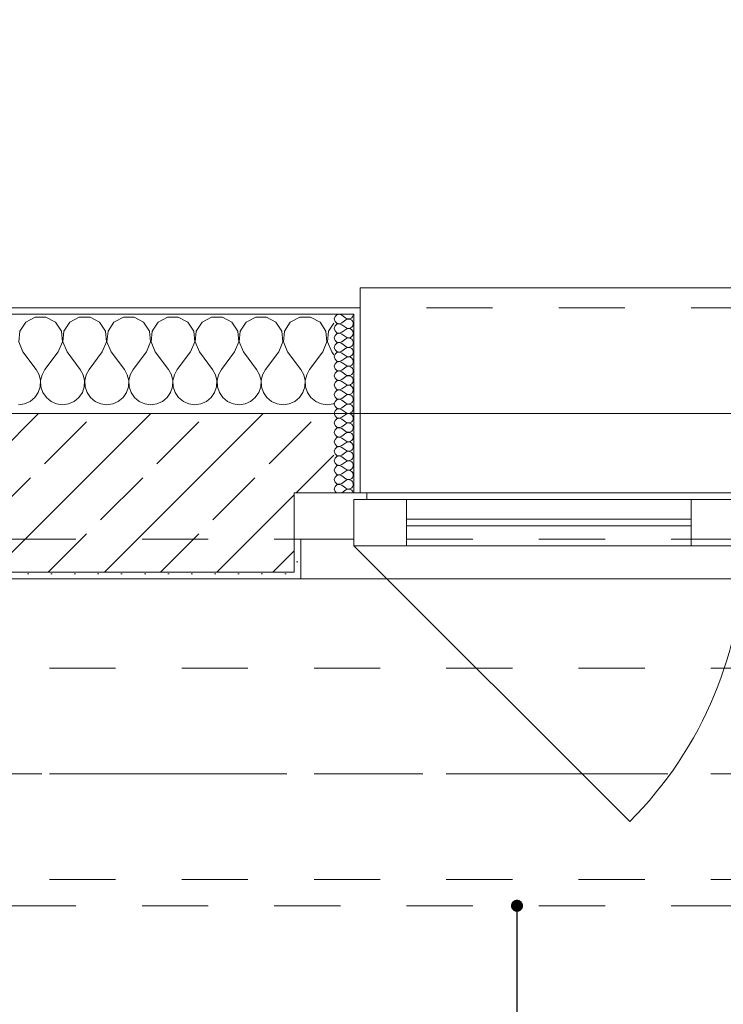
# Model space of a CAD drawing. Header units: metres. Extents: x -3.6 to 90.7, y -11.1 to 18.
# Tile 671 of 708: x 54.7 to 55.8, y 12.8 to 14.3. Entities that reach past the tile are written whole.
import ezdxf

# ---------------------------------------------------------------- set-up
doc = ezdxf.new("R2010")
doc.units = ezdxf.units.M
doc.header["$MEASUREMENT"] = 0
for name, pattern in [('Achse', [0.2, 0.1, -0.05, 0, -0.05]), ('Strichlinie doppelt', [0.546806, 0.264583, -0.105833, 0.070556, -0.105833]), ('Strichlinie eng', [0.115, 0.075, -0.04]), ('Untersicht', [0.1, 0.075, -0.025])]:
    doc.linetypes.add(name, pattern=pattern)
for name, color, linetype in [('152 - Bemaßung_ Beschriftung.Ausbau', 7, 'Continuous'), ('451 - Universal.Achsen Raster', 7, 'Continuous'), ('603 - Struktur.Bodenplatte_ Decke Roh', 7, 'Continuous'), ('604 - Struktur.Wand Aussen', 7, 'Continuous'), ('608 - Struktur.Träger', 7, 'Continuous'), ('650 - Abdeckung.Fußboden Aufbau', 7, 'Continuous'), ('Neubau_152 - Bemaßung_ Beschriftung.Ausbau', 7, 'Continuous'), ('Neubau_653 - Abdeckung.TB Verkofferung', 7, 'Continuous')]:
    doc.layers.add(name, color=color, linetype=linetype)
doc.styles.add('ERSTELLTER_STIL_2', font='txt')
doc.dimstyles.new('ERSTELLTER_STIL__3', dxfattribs={"dimtxt": 0.1, "dimasz": 0.0532, "dimexe": 0.18, "dimexo": 0.0625, "dimgap": 0, "dimtad": 1, "dimtih": 1, "dimtoh": 1, "dimzin": 0, "dimdsep": 46, "dimtxsty": 'ERSTELLTER_STIL_2', "dimblk": 'ARROWHEAD_2', "dimblk1": 'ARROWHEAD_2', "dimblk2": 'ARROWHEAD_2', "dimcen": 0.09, "dimse1": 1, "dimse2": 1, "dimclrd": 7, "dimclre": 7, "dimclrt": 7, "dimazin": 0, "dimtfac": 1, "dimtdec": 4, "dimtmove": 0, "dimatfit": 3, "dimfxl": 1, "dimtolj": 1, "dimtzin": 0, "dimarcsym": 0})
doc.dimstyles.new('ERSTELLTER_STIL__5', dxfattribs={"dimtxt": 0.18, "dimasz": 0.03648, "dimexe": 0.18, "dimexo": 0.0625, "dimgap": 0, "dimtad": 0, "dimtih": 1, "dimtoh": 1, "dimdec": 4, "dimzin": 0, "dimdsep": 46, "dimcen": 0.09, "dimadec": 0, "dimazin": 0, "dimtfac": 1, "dimtdec": 4, "dimtmove": 0, "dimatfit": 3, "dimldrblk": 'ARROWHEAD_11', "dimfxl": 1, "dimtolj": 1, "dimtzin": 0, "dimarcsym": 0})
pattern_1 = [(0, (0, 0), (0, 0.08660254), [0, -0.05]), (0, (0.025, 0.0433), (0, 0.08660254), [0, -0.05])]
pattern_2 = [(45, (0, 0), (-0.01767767, 0.01767767), [0, -0.025])]

# ---------------------------------------------------------------- blocks, each defined once
blk = doc.blocks.new('*X29')
at = {"layer": '604 - Struktur.Wand Aussen', "color": 7, "linetype": 'Continuous', "lineweight": 5}
for p, q in [((54.7585, 13.8407), (54.7442, 13.833)), ((54.7748, 13.8407), (54.7585, 13.8407)), ((54.7891, 13.833), (54.7748, 13.8407)), ((54.8252, 13.8407), (54.8109, 13.833)), ((54.8415, 13.8407), (54.8252, 13.8407)), ((54.8558, 13.833), (54.8415, 13.8407)), ((54.8919, 13.8407), (54.8776, 13.833)), ((54.9081, 13.8407), (54.8919, 13.8407)), ((54.9224, 13.833), (54.9081, 13.8407)), ((54.9585, 13.8407), (54.9442, 13.833)), ((54.9748, 13.8407), (54.9585, 13.8407)), ((54.9891, 13.833), (54.9748, 13.8407)), ((55.0252, 13.8407), (55.0109, 13.833)), ((55.0415, 13.8407), (55.0252, 13.8407)), ((55.0558, 13.833), (55.0415, 13.8407)), ((55.0919, 13.8407), (55.0776, 13.833)), ((55.1081, 13.8407), (55.0919, 13.8407)), ((55.1224, 13.833), (55.1081, 13.8407)), ((55.1585, 13.8407), (55.1442, 13.833)), ((55.1748, 13.8407), (55.1585, 13.8407)), ((55.1891, 13.833), (55.1748, 13.8407)), ((54.7352, 13.8195), (54.7337, 13.8033)), ((54.7442, 13.833), (54.7352, 13.8195)), ((54.7981, 13.8195), (54.7891, 13.833)), ((54.7996, 13.8033), (54.7981, 13.8195)), ((54.8019, 13.8195), (54.8004, 13.8033)), ((54.8109, 13.833), (54.8019, 13.8195)), ((54.8648, 13.8195), (54.8558, 13.833)), ((54.8663, 13.8033), (54.8648, 13.8195)), ((54.8686, 13.8195), (54.867, 13.8033)), ((54.8776, 13.833), (54.8686, 13.8195)), ((54.9314, 13.8195), (54.9224, 13.833)), ((54.933, 13.8033), (54.9314, 13.8195)), ((54.9352, 13.8195), (54.9337, 13.8033)), ((54.9442, 13.833), (54.9352, 13.8195)), ((54.9981, 13.8195), (54.9891, 13.833)), ((54.9996, 13.8033), (54.9981, 13.8195)), ((55.0019, 13.8195), (55.0004, 13.8033)), ((55.0109, 13.833), (55.0019, 13.8195)), ((55.0648, 13.8195), (55.0558, 13.833)), ((55.0663, 13.8033), (55.0648, 13.8195)), ((55.0686, 13.8195), (55.067, 13.8033)), ((55.0776, 13.833), (55.0686, 13.8195)), ((55.1314, 13.8195), (55.1224, 13.833)), ((55.133, 13.8033), (55.1314, 13.8195)), ((55.1352, 13.8195), (55.1337, 13.8033)), ((55.1442, 13.833), (55.1352, 13.8195)), ((55.1981, 13.8195), (55.1891, 13.833)), ((55.1996, 13.8033), (55.1981, 13.8195)), ((55.2019, 13.8195), (55.2004, 13.8033)), ((55.21, 13.8316), (55.2019, 13.8195)), ((54.7337, 13.8033), (54.74, 13.7883)), ((54.7933, 13.7883), (54.7996, 13.8033)), ((54.8004, 13.8033), (54.8067, 13.7883)), ((54.86, 13.7883), (54.8663, 13.8033)), ((54.867, 13.8033), (54.8733, 13.7883)), ((54.9267, 13.7883), (54.933, 13.8033)), ((54.9337, 13.8033), (54.94, 13.7883)), ((54.9933, 13.7883), (54.9996, 13.8033)), ((55.0004, 13.8033), (55.0067, 13.7883)), ((55.06, 13.7883), (55.0663, 13.8033)), ((55.067, 13.8033), (55.0733, 13.7883)), ((55.1267, 13.7883), (55.133, 13.8033)), ((55.1337, 13.8033), (55.14, 13.7883)), ((55.1933, 13.7883), (55.1996, 13.8033)), ((55.2004, 13.8033), (55.2067, 13.7883)), ((54.74, 13.7883), (54.76, 13.7617)), ((54.7933, 13.7883), (54.7733, 13.7617)), ((54.8067, 13.7883), (54.8267, 13.7617)), ((54.86, 13.7883), (54.84, 13.7617)), ((54.8733, 13.7883), (54.8933, 13.7617)), ((54.9267, 13.7883), (54.9067, 13.7617)), ((54.94, 13.7883), (54.96, 13.7617)), ((54.9933, 13.7883), (54.9733, 13.7617)), ((55.0067, 13.7883), (55.0267, 13.7617)), ((55.06, 13.7883), (55.04, 13.7617)), ((55.0733, 13.7883), (55.0933, 13.7617)), ((55.1267, 13.7883), (55.1067, 13.7617)), ((55.14, 13.7883), (55.16, 13.7617)), ((55.1933, 13.7883), (55.1733, 13.7617)), ((55.2067, 13.7883), (55.21, 13.7839)), ((54.7645, 13.7536), (54.76, 13.7617)), ((54.7733, 13.7617), (54.7689, 13.7536)), ((54.8311, 13.7536), (54.8267, 13.7617)), ((54.84, 13.7617), (54.8355, 13.7536)), ((54.8978, 13.7536), (54.8933, 13.7617)), ((54.9067, 13.7617), (54.9022, 13.7536)), ((54.9645, 13.7536), (54.96, 13.7617)), ((54.9733, 13.7617), (54.9689, 13.7536)), ((55.0311, 13.7536), (55.0267, 13.7617)), ((55.04, 13.7617), (55.0355, 13.7536)), ((55.0978, 13.7536), (55.0933, 13.7617)), ((55.1067, 13.7617), (55.1022, 13.7536)), ((55.1645, 13.7536), (55.16, 13.7617)), ((55.1733, 13.7617), (55.1689, 13.7536)), ((54.7665, 13.7447), (54.7645, 13.7536)), ((54.7661, 13.7355), (54.7665, 13.7447)), ((54.7689, 13.7536), (54.7668, 13.7447)), ((54.7668, 13.7447), (54.7672, 13.7355)), ((54.8332, 13.7447), (54.8311, 13.7536)), ((54.8328, 13.7355), (54.8332, 13.7447)), ((54.8355, 13.7536), (54.8335, 13.7447)), ((54.8335, 13.7447), (54.8339, 13.7355)), ((54.8999, 13.7447), (54.8978, 13.7536)), ((54.8994, 13.7355), (54.8999, 13.7447)), ((54.9022, 13.7536), (54.9001, 13.7447)), ((54.9001, 13.7447), (54.9006, 13.7355)), ((54.9665, 13.7447), (54.9645, 13.7536)), ((54.9661, 13.7355), (54.9665, 13.7447)), ((54.9689, 13.7536), (54.9668, 13.7447)), ((54.9668, 13.7447), (54.9672, 13.7355)), ((55.0332, 13.7447), (55.0311, 13.7536)), ((55.0328, 13.7355), (55.0332, 13.7447)), ((55.0355, 13.7536), (55.0335, 13.7447)), ((55.0335, 13.7447), (55.0339, 13.7355)), ((55.0999, 13.7447), (55.0978, 13.7536)), ((55.0994, 13.7355), (55.0999, 13.7447)), ((55.1022, 13.7536), (55.1001, 13.7447)), ((55.1001, 13.7447), (55.1006, 13.7355)), ((55.1665, 13.7447), (55.1645, 13.7536)), ((55.1661, 13.7355), (55.1665, 13.7447)), ((55.1689, 13.7536), (55.1668, 13.7447)), ((55.1668, 13.7447), (55.1672, 13.7355)), ((54.7631, 13.7268), (54.7661, 13.7355)), ((54.7672, 13.7355), (54.7702, 13.7268)), ((54.8298, 13.7268), (54.8328, 13.7355)), ((54.8339, 13.7355), (54.8369, 13.7268)), ((54.8965, 13.7268), (54.8994, 13.7355)), ((54.9006, 13.7355), (54.9035, 13.7268)), ((54.9631, 13.7268), (54.9661, 13.7355)), ((54.9672, 13.7355), (54.9702, 13.7268)), ((55.0298, 13.7268), (55.0328, 13.7355)), ((55.0339, 13.7355), (55.0369, 13.7268)), ((55.0965, 13.7268), (55.0994, 13.7355)), ((55.1006, 13.7355), (55.1035, 13.7268)), ((55.1631, 13.7268), (55.1661, 13.7355)), ((55.1672, 13.7355), (55.1702, 13.7268)), ((54.7509, 13.7133), (54.7579, 13.7192)), ((54.7579, 13.7192), (54.7631, 13.7268)), ((54.7702, 13.7268), (54.7754, 13.7192)), ((54.7754, 13.7192), (54.7825, 13.7133)), ((54.8175, 13.7133), (54.8246, 13.7192)), ((54.8246, 13.7192), (54.8298, 13.7268)), ((54.8369, 13.7268), (54.8421, 13.7192)), ((54.8421, 13.7192), (54.8491, 13.7133)), ((54.8842, 13.7133), (54.8913, 13.7192)), ((54.8913, 13.7192), (54.8965, 13.7268)), ((54.9035, 13.7268), (54.9087, 13.7192)), ((54.9087, 13.7192), (54.9158, 13.7133)), ((54.9509, 13.7133), (54.9579, 13.7192)), ((54.9579, 13.7192), (54.9631, 13.7268)), ((54.9702, 13.7268), (54.9754, 13.7192)), ((54.9754, 13.7192), (54.9825, 13.7133)), ((55.0175, 13.7133), (55.0246, 13.7192)), ((55.0246, 13.7192), (55.0298, 13.7268)), ((55.0369, 13.7268), (55.0421, 13.7192)), ((55.0421, 13.7192), (55.0491, 13.7133)), ((55.0842, 13.7133), (55.0913, 13.7192)), ((55.0913, 13.7192), (55.0965, 13.7268)), ((55.1035, 13.7268), (55.1087, 13.7192)), ((55.1087, 13.7192), (55.1158, 13.7133)), ((55.1509, 13.7133), (55.1579, 13.7192)), ((55.1579, 13.7192), (55.1631, 13.7268)), ((55.1702, 13.7268), (55.1754, 13.7192)), ((55.1754, 13.7192), (55.1825, 13.7133)), ((54.7333, 13.7083), (54.7424, 13.7096)), ((54.7424, 13.7096), (54.7509, 13.7133)), ((54.7825, 13.7133), (54.7909, 13.7096)), ((54.7909, 13.7096), (54.8, 13.7083)), ((54.8, 13.7083), (54.8091, 13.7096)), ((54.8091, 13.7096), (54.8175, 13.7133)), ((54.8491, 13.7133), (54.8576, 13.7096)), ((54.8576, 13.7096), (54.8667, 13.7083)), ((54.8667, 13.7083), (54.8758, 13.7096)), ((54.8758, 13.7096), (54.8842, 13.7133)), ((54.9158, 13.7133), (54.9242, 13.7096)), ((54.9242, 13.7096), (54.9333, 13.7083)), ((54.9333, 13.7083), (54.9424, 13.7096)), ((54.9424, 13.7096), (54.9509, 13.7133)), ((54.9825, 13.7133), (54.9909, 13.7096)), ((54.9909, 13.7096), (55, 13.7083)), ((55, 13.7083), (55.0091, 13.7096)), ((55.0091, 13.7096), (55.0175, 13.7133)), ((55.0491, 13.7133), (55.0576, 13.7096)), ((55.0576, 13.7096), (55.0667, 13.7083)), ((55.0667, 13.7083), (55.0758, 13.7096)), ((55.0758, 13.7096), (55.0842, 13.7133)), ((55.1158, 13.7133), (55.1242, 13.7096)), ((55.1242, 13.7096), (55.1333, 13.7083)), ((55.1333, 13.7083), (55.1424, 13.7096)), ((55.1424, 13.7096), (55.1509, 13.7133)), ((55.1825, 13.7133), (55.1909, 13.7096)), ((55.1909, 13.7096), (55.2, 13.7083)), ((55.2, 13.7083), (55.2091, 13.7096)), ((55.2091, 13.7096), (55.21, 13.71))]:
    blk.add_line(p, q, dxfattribs=at)
blk = doc.blocks.new('*X60')
at = {"layer": '604 - Struktur.Wand Aussen', "color": 7, "linetype": 'Continuous', "lineweight": 5}
for p, q in [((55.2118, 13.8416), (55.2107, 13.8379)), ((55.2107, 13.8379), (55.2118, 13.8341)), ((55.2147, 13.8442), (55.2118, 13.8416)), ((55.2118, 13.8341), (55.2147, 13.8315)), ((55.2185, 13.845), (55.2147, 13.8442)), ((55.2221, 13.8436), (55.2185, 13.845)), ((55.2221, 13.8436), (55.2279, 13.8393)), ((55.2221, 13.8321), (55.2279, 13.8364)), ((55.2279, 13.8393), (55.2296, 13.8383)), ((55.2296, 13.8374), (55.2279, 13.8364)), ((55.2296, 13.8383), (55.2315, 13.8379)), ((55.2315, 13.8378), (55.2296, 13.8374)), ((55.2315, 13.8379), (55.2335, 13.838)), ((55.2335, 13.8377), (55.2315, 13.8378)), ((55.2335, 13.838), (55.2353, 13.8386)), ((55.2353, 13.8371), (55.2335, 13.8377)), ((55.2353, 13.8386), (55.237, 13.8397)), ((55.237, 13.836), (55.2353, 13.8371)), ((55.237, 13.8397), (55.2382, 13.8412)), ((55.2382, 13.8345), (55.237, 13.836)), ((55.2382, 13.8412), (55.239, 13.843)), ((55.239, 13.8327), (55.2382, 13.8345)), ((55.239, 13.843), (55.2393, 13.845)), ((55.2118, 13.8273), (55.2107, 13.8236)), ((55.2107, 13.8236), (55.2118, 13.8198)), ((55.2147, 13.83), (55.2118, 13.8273)), ((55.2118, 13.8198), (55.2147, 13.8172)), ((55.2147, 13.8315), (55.2185, 13.8307)), ((55.2185, 13.8307), (55.2147, 13.83)), ((55.2185, 13.8307), (55.2221, 13.8321)), ((55.2221, 13.8293), (55.2185, 13.8307)), ((55.2221, 13.8293), (55.2279, 13.825)), ((55.2221, 13.8179), (55.2279, 13.8221)), ((55.2279, 13.825), (55.2296, 13.824)), ((55.2296, 13.8231), (55.2279, 13.8221)), ((55.2296, 13.824), (55.2315, 13.8236)), ((55.2315, 13.8235), (55.2296, 13.8231)), ((55.2315, 13.8236), (55.2335, 13.8237)), ((55.2335, 13.8234), (55.2315, 13.8235)), ((55.2335, 13.8237), (55.2353, 13.8243)), ((55.2353, 13.8228), (55.2335, 13.8234)), ((55.2353, 13.8243), (55.237, 13.8254)), ((55.237, 13.8217), (55.2353, 13.8228)), ((55.237, 13.8254), (55.2382, 13.827)), ((55.2382, 13.8202), (55.237, 13.8217)), ((55.2382, 13.827), (55.239, 13.8288)), ((55.239, 13.8184), (55.2382, 13.8202)), ((55.2393, 13.8307), (55.239, 13.8327)), ((55.239, 13.8288), (55.2393, 13.8307)), ((55.2393, 13.8164), (55.239, 13.8184)), ((55.2118, 13.813), (55.2107, 13.8093)), ((55.2107, 13.8093), (55.2118, 13.8055)), ((55.2147, 13.8157), (55.2118, 13.813)), ((55.2118, 13.8055), (55.2147, 13.8029)), ((55.2147, 13.8172), (55.2185, 13.8165)), ((55.2185, 13.8164), (55.2147, 13.8157)), ((55.2185, 13.8165), (55.2221, 13.8179)), ((55.2221, 13.815), (55.2185, 13.8164)), ((55.2185, 13.8022), (55.2221, 13.8036)), ((55.2221, 13.815), (55.2279, 13.8107)), ((55.2221, 13.8036), (55.2279, 13.8079)), ((55.2279, 13.8107), (55.2296, 13.8098)), ((55.2296, 13.8088), (55.2279, 13.8079)), ((55.2296, 13.8098), (55.2315, 13.8093)), ((55.2315, 13.8093), (55.2296, 13.8088)), ((55.2315, 13.8093), (55.2335, 13.8094)), ((55.2335, 13.8092), (55.2315, 13.8093)), ((55.2335, 13.8094), (55.2353, 13.81)), ((55.2353, 13.8085), (55.2335, 13.8092)), ((55.2353, 13.81), (55.237, 13.8112)), ((55.237, 13.8074), (55.2353, 13.8085)), ((55.237, 13.8112), (55.2382, 13.8127)), ((55.2382, 13.8059), (55.237, 13.8074)), ((55.2382, 13.8127), (55.239, 13.8145)), ((55.239, 13.8041), (55.2382, 13.8059)), ((55.239, 13.8145), (55.2393, 13.8164)), ((55.2393, 13.8021), (55.239, 13.8041)), ((55.2118, 13.7988), (55.2107, 13.795)), ((55.2107, 13.795), (55.2118, 13.7912)), ((55.2147, 13.8014), (55.2118, 13.7988)), ((55.2118, 13.7912), (55.2147, 13.7886)), ((55.2147, 13.8029), (55.2185, 13.8022)), ((55.2185, 13.8021), (55.2147, 13.8014)), ((55.2147, 13.7886), (55.2185, 13.7879)), ((55.2221, 13.8007), (55.2185, 13.8021)), ((55.2185, 13.7879), (55.2221, 13.7893)), ((55.2221, 13.8007), (55.2279, 13.7964)), ((55.2221, 13.7893), (55.2279, 13.7936)), ((55.2279, 13.7964), (55.2296, 13.7955)), ((55.2296, 13.7945), (55.2279, 13.7936)), ((55.2296, 13.7955), (55.2315, 13.795)), ((55.2315, 13.795), (55.2296, 13.7945)), ((55.2315, 13.795), (55.2335, 13.7951)), ((55.2335, 13.7949), (55.2315, 13.795)), ((55.2335, 13.7951), (55.2353, 13.7958)), ((55.2353, 13.7942), (55.2335, 13.7949)), ((55.2353, 13.7958), (55.237, 13.7969)), ((55.237, 13.7931), (55.2353, 13.7942)), ((55.237, 13.7969), (55.2382, 13.7984)), ((55.2382, 13.7916), (55.237, 13.7931)), ((55.2382, 13.7984), (55.239, 13.8002)), ((55.239, 13.7898), (55.2382, 13.7916)), ((55.239, 13.8002), (55.2393, 13.8021)), ((55.2393, 13.7879), (55.239, 13.7898)), ((55.2118, 13.7845), (55.2107, 13.7807)), ((55.2107, 13.7807), (55.2118, 13.777)), ((55.2147, 13.7871), (55.2118, 13.7845)), ((55.2118, 13.777), (55.2147, 13.7743)), ((55.2185, 13.7878), (55.2147, 13.7871)), ((55.2147, 13.7743), (55.2185, 13.7736)), ((55.2221, 13.7864), (55.2185, 13.7878)), ((55.2185, 13.7736), (55.2221, 13.775)), ((55.2221, 13.7864), (55.2279, 13.7821)), ((55.2221, 13.775), (55.2279, 13.7793)), ((55.2279, 13.7821), (55.2296, 13.7812)), ((55.2296, 13.7802), (55.2279, 13.7793)), ((55.2296, 13.7812), (55.2315, 13.7807)), ((55.2315, 13.7807), (55.2296, 13.7802)), ((55.2315, 13.7807), (55.2335, 13.7808)), ((55.2335, 13.7806), (55.2315, 13.7807)), ((55.2335, 13.7808), (55.2353, 13.7815)), ((55.2353, 13.78), (55.2335, 13.7806)), ((55.2353, 13.7815), (55.237, 13.7826)), ((55.237, 13.7788), (55.2353, 13.78)), ((55.237, 13.7826), (55.2382, 13.7841)), ((55.2382, 13.7773), (55.237, 13.7788)), ((55.2382, 13.7841), (55.239, 13.7859)), ((55.239, 13.7755), (55.2382, 13.7773)), ((55.239, 13.7859), (55.2393, 13.7879)), ((55.2393, 13.7736), (55.239, 13.7755)), ((55.2118, 13.7702), (55.2107, 13.7664)), ((55.2107, 13.7664), (55.2118, 13.7627)), ((55.2147, 13.7728), (55.2118, 13.7702)), ((55.2118, 13.7627), (55.2147, 13.76)), ((55.2185, 13.7735), (55.2147, 13.7728)), ((55.2147, 13.76), (55.2185, 13.7593)), ((55.2185, 13.7593), (55.2147, 13.7585)), ((55.2221, 13.7721), (55.2185, 13.7735)), ((55.2185, 13.7593), (55.2221, 13.7607)), ((55.2221, 13.7579), (55.2185, 13.7593)), ((55.2221, 13.7721), (55.2279, 13.7679)), ((55.2221, 13.7607), (55.2279, 13.765)), ((55.2279, 13.7679), (55.2296, 13.7669)), ((55.2296, 13.766), (55.2279, 13.765)), ((55.2296, 13.7669), (55.2315, 13.7665)), ((55.2315, 13.7664), (55.2296, 13.766)), ((55.2315, 13.7665), (55.2335, 13.7666)), ((55.2335, 13.7663), (55.2315, 13.7664)), ((55.2335, 13.7666), (55.2353, 13.7672)), ((55.2353, 13.7657), (55.2335, 13.7663)), ((55.2353, 13.7672), (55.237, 13.7683)), ((55.237, 13.7646), (55.2353, 13.7657)), ((55.237, 13.7683), (55.2382, 13.7698)), ((55.2382, 13.763), (55.237, 13.7646)), ((55.2382, 13.7698), (55.239, 13.7716)), ((55.239, 13.7612), (55.2382, 13.763)), ((55.239, 13.7716), (55.2393, 13.7736)), ((55.2393, 13.7593), (55.239, 13.7612)), ((55.239, 13.7573), (55.2393, 13.7593)), ((55.2118, 13.7559), (55.2107, 13.7521)), ((55.2107, 13.7521), (55.2118, 13.7484)), ((55.2147, 13.7585), (55.2118, 13.7559)), ((55.2118, 13.7484), (55.2147, 13.7458)), ((55.2147, 13.7442), (55.2118, 13.7416)), ((55.2147, 13.7458), (55.2185, 13.745)), ((55.2185, 13.745), (55.2147, 13.7442)), ((55.2185, 13.745), (55.2221, 13.7464)), ((55.2221, 13.7436), (55.2185, 13.745)), ((55.2221, 13.7579), (55.2279, 13.7536)), ((55.2221, 13.7464), (55.2279, 13.7507)), ((55.2279, 13.7536), (55.2296, 13.7526)), ((55.2296, 13.7517), (55.2279, 13.7507)), ((55.2296, 13.7526), (55.2315, 13.7522)), ((55.2315, 13.7521), (55.2296, 13.7517)), ((55.2315, 13.7522), (55.2335, 13.7523)), ((55.2335, 13.752), (55.2315, 13.7521)), ((55.2335, 13.7523), (55.2353, 13.7529)), ((55.2353, 13.7514), (55.2335, 13.752)), ((55.2353, 13.7529), (55.237, 13.754)), ((55.237, 13.7503), (55.2353, 13.7514)), ((55.237, 13.754), (55.2382, 13.7555)), ((55.2382, 13.7488), (55.237, 13.7503)), ((55.2382, 13.7555), (55.239, 13.7573)), ((55.239, 13.747), (55.2382, 13.7488)), ((55.2393, 13.745), (55.239, 13.747)), ((55.239, 13.743), (55.2393, 13.745)), ((55.2118, 13.7416), (55.2107, 13.7379)), ((55.2107, 13.7379), (55.2118, 13.7341)), ((55.2118, 13.7341), (55.2147, 13.7315)), ((55.2147, 13.73), (55.2118, 13.7273)), ((55.2147, 13.7315), (55.2185, 13.7307)), ((55.2185, 13.7307), (55.2147, 13.73)), ((55.2185, 13.7307), (55.2221, 13.7321)), ((55.2221, 13.7293), (55.2185, 13.7307)), ((55.2221, 13.7436), (55.2279, 13.7393)), ((55.2221, 13.7321), (55.2279, 13.7364)), ((55.2221, 13.7293), (55.2279, 13.725)), ((55.2279, 13.7393), (55.2296, 13.7383)), ((55.2296, 13.7374), (55.2279, 13.7364)), ((55.2296, 13.7383), (55.2315, 13.7379)), ((55.2315, 13.7378), (55.2296, 13.7374)), ((55.2315, 13.7379), (55.2335, 13.738)), ((55.2335, 13.7377), (55.2315, 13.7378)), ((55.2335, 13.738), (55.2353, 13.7386)), ((55.2353, 13.7371), (55.2335, 13.7377)), ((55.2353, 13.7386), (55.237, 13.7397)), ((55.237, 13.736), (55.2353, 13.7371)), ((55.237, 13.7397), (55.2382, 13.7412)), ((55.2382, 13.7345), (55.237, 13.736)), ((55.2382, 13.7412), (55.239, 13.743)), ((55.239, 13.7327), (55.2382, 13.7345)), ((55.2393, 13.7307), (55.239, 13.7327)), ((55.239, 13.7288), (55.2393, 13.7307)), ((55.2118, 13.7273), (55.2107, 13.7236)), ((55.2107, 13.7236), (55.2118, 13.7198)), ((55.2118, 13.7198), (55.2147, 13.7172)), ((55.2147, 13.7157), (55.2118, 13.713)), ((55.2147, 13.7172), (55.2185, 13.7165)), ((55.2185, 13.7164), (55.2147, 13.7157)), ((55.2185, 13.7165), (55.2221, 13.7179)), ((55.2221, 13.715), (55.2185, 13.7164)), ((55.2221, 13.7179), (55.2279, 13.7221)), ((55.2221, 13.715), (55.2279, 13.7107)), ((55.2279, 13.725), (55.2296, 13.724)), ((55.2296, 13.7231), (55.2279, 13.7221)), ((55.2296, 13.724), (55.2315, 13.7236)), ((55.2315, 13.7235), (55.2296, 13.7231)), ((55.2315, 13.7236), (55.2335, 13.7237)), ((55.2335, 13.7234), (55.2315, 13.7235)), ((55.2335, 13.7237), (55.2353, 13.7243)), ((55.2353, 13.7228), (55.2335, 13.7234)), ((55.2353, 13.7243), (55.237, 13.7254)), ((55.237, 13.7217), (55.2353, 13.7228)), ((55.237, 13.7254), (55.2382, 13.727)), ((55.2382, 13.7202), (55.237, 13.7217)), ((55.2382, 13.727), (55.239, 13.7288)), ((55.239, 13.7184), (55.2382, 13.7202)), ((55.2382, 13.7127), (55.239, 13.7145)), ((55.2393, 13.7164), (55.239, 13.7184)), ((55.239, 13.7145), (55.2393, 13.7164)), ((55.2118, 13.713), (55.2107, 13.7093)), ((55.2107, 13.7093), (55.2118, 13.7055)), ((55.2118, 13.7055), (55.2147, 13.7029)), ((55.2147, 13.7014), (55.2118, 13.6988)), ((55.2147, 13.7029), (55.2185, 13.7022)), ((55.2185, 13.7021), (55.2147, 13.7014)), ((55.2185, 13.7022), (55.2221, 13.7036)), ((55.2221, 13.7007), (55.2185, 13.7021)), ((55.2221, 13.7036), (55.2279, 13.7079)), ((55.2221, 13.7007), (55.2279, 13.6964)), ((55.2279, 13.7107), (55.2296, 13.7098)), ((55.2296, 13.7088), (55.2279, 13.7079)), ((55.2296, 13.7098), (55.2315, 13.7093)), ((55.2315, 13.7093), (55.2296, 13.7088)), ((55.2315, 13.7093), (55.2335, 13.7094)), ((55.2335, 13.7092), (55.2315, 13.7093)), ((55.2335, 13.7094), (55.2353, 13.71)), ((55.2353, 13.7085), (55.2335, 13.7092)), ((55.2353, 13.71), (55.237, 13.7112)), ((55.237, 13.7074), (55.2353, 13.7085)), ((55.237, 13.7112), (55.2382, 13.7127)), ((55.2382, 13.7059), (55.237, 13.7074)), ((55.239, 13.7041), (55.2382, 13.7059)), ((55.2382, 13.6984), (55.239, 13.7002)), ((55.2393, 13.7021), (55.239, 13.7041)), ((55.239, 13.7002), (55.2393, 13.7021)), ((55.2118, 13.6988), (55.2107, 13.695)), ((55.2107, 13.695), (55.2118, 13.6912)), ((55.2118, 13.6845), (55.2107, 13.6807)), ((55.2118, 13.6912), (55.2147, 13.6886)), ((55.2147, 13.6871), (55.2118, 13.6845)), ((55.2147, 13.6886), (55.2185, 13.6879)), ((55.2185, 13.6878), (55.2147, 13.6871)), ((55.2185, 13.6879), (55.2221, 13.6893)), ((55.2221, 13.6864), (55.2185, 13.6878)), ((55.2221, 13.6893), (55.2279, 13.6936)), ((55.2221, 13.6864), (55.2279, 13.6821)), ((55.2279, 13.6964), (55.2296, 13.6955)), ((55.2296, 13.6945), (55.2279, 13.6936)), ((55.2296, 13.6955), (55.2315, 13.695)), ((55.2315, 13.695), (55.2296, 13.6945)), ((55.2315, 13.695), (55.2335, 13.6951)), ((55.2335, 13.6949), (55.2315, 13.695)), ((55.2335, 13.6951), (55.2353, 13.6958)), ((55.2353, 13.6942), (55.2335, 13.6949)), ((55.2353, 13.6958), (55.237, 13.6969)), ((55.237, 13.6931), (55.2353, 13.6942)), ((55.237, 13.6969), (55.2382, 13.6984)), ((55.2382, 13.6916), (55.237, 13.6931)), ((55.239, 13.6898), (55.2382, 13.6916)), ((55.2382, 13.6841), (55.239, 13.6859)), ((55.2393, 13.6879), (55.239, 13.6898)), ((55.239, 13.6859), (55.2393, 13.6879)), ((55.2107, 13.6807), (55.2118, 13.677)), ((55.2118, 13.6702), (55.2107, 13.6664)), ((55.2118, 13.677), (55.2147, 13.6743)), ((55.2147, 13.6728), (55.2118, 13.6702)), ((55.2147, 13.6743), (55.2185, 13.6736)), ((55.2185, 13.6735), (55.2147, 13.6728)), ((55.2185, 13.6736), (55.2221, 13.675)), ((55.2221, 13.6721), (55.2185, 13.6735)), ((55.2221, 13.675), (55.2279, 13.6793)), ((55.2221, 13.6721), (55.2279, 13.6679)), ((55.2279, 13.6821), (55.2296, 13.6812)), ((55.2296, 13.6802), (55.2279, 13.6793)), ((55.2296, 13.6812), (55.2315, 13.6807)), ((55.2315, 13.6807), (55.2296, 13.6802)), ((55.2315, 13.6807), (55.2335, 13.6808)), ((55.2335, 13.6806), (55.2315, 13.6807)), ((55.2335, 13.6808), (55.2353, 13.6815)), ((55.2353, 13.68), (55.2335, 13.6806)), ((55.2353, 13.6815), (55.237, 13.6826)), ((55.237, 13.6788), (55.2353, 13.68)), ((55.237, 13.6826), (55.2382, 13.6841)), ((55.2382, 13.6773), (55.237, 13.6788)), ((55.237, 13.6683), (55.2382, 13.6698)), ((55.239, 13.6755), (55.2382, 13.6773)), ((55.2382, 13.6698), (55.239, 13.6716)), ((55.2393, 13.6736), (55.239, 13.6755)), ((55.239, 13.6716), (55.2393, 13.6736)), ((55.2107, 13.6664), (55.2118, 13.6627)), ((55.2118, 13.6559), (55.2107, 13.6521)), ((55.2118, 13.6627), (55.2147, 13.66)), ((55.2147, 13.6585), (55.2118, 13.6559)), ((55.2147, 13.66), (55.2185, 13.6593)), ((55.2185, 13.6593), (55.2147, 13.6585)), ((55.2185, 13.6593), (55.2221, 13.6607)), ((55.2221, 13.6579), (55.2185, 13.6593)), ((55.2221, 13.6607), (55.2279, 13.665)), ((55.2221, 13.6579), (55.2279, 13.6536)), ((55.2279, 13.6679), (55.2296, 13.6669)), ((55.2296, 13.666), (55.2279, 13.665)), ((55.2296, 13.6669), (55.2315, 13.6665)), ((55.2315, 13.6664), (55.2296, 13.666)), ((55.2315, 13.6665), (55.2335, 13.6666)), ((55.2335, 13.6663), (55.2315, 13.6664)), ((55.2335, 13.6666), (55.2353, 13.6672)), ((55.2353, 13.6657), (55.2335, 13.6663)), ((55.2353, 13.6672), (55.237, 13.6683)), ((55.237, 13.6646), (55.2353, 13.6657)), ((55.2382, 13.663), (55.237, 13.6646)), ((55.237, 13.654), (55.2382, 13.6555)), ((55.239, 13.6612), (55.2382, 13.663)), ((55.2382, 13.6555), (55.239, 13.6573)), ((55.2393, 13.6593), (55.239, 13.6612)), ((55.239, 13.6573), (55.2393, 13.6593)), ((55.2107, 13.6521), (55.2118, 13.6484)), ((55.2118, 13.6416), (55.2107, 13.6379)), ((55.2118, 13.6484), (55.2147, 13.6458)), ((55.2147, 13.6442), (55.2118, 13.6416)), ((55.2147, 13.6458), (55.2185, 13.645)), ((55.2185, 13.645), (55.2147, 13.6442)), ((55.2185, 13.645), (55.2221, 13.6464)), ((55.2221, 13.6436), (55.2185, 13.645)), ((55.2221, 13.6464), (55.2279, 13.6507)), ((55.2221, 13.6436), (55.2279, 13.6393)), ((55.2279, 13.6536), (55.2296, 13.6526)), ((55.2296, 13.6517), (55.2279, 13.6507)), ((55.2296, 13.6526), (55.2315, 13.6522)), ((55.2315, 13.6521), (55.2296, 13.6517)), ((55.2315, 13.6522), (55.2335, 13.6523)), ((55.2335, 13.652), (55.2315, 13.6521)), ((55.2335, 13.6523), (55.2353, 13.6529)), ((55.2353, 13.6514), (55.2335, 13.652)), ((55.2353, 13.6529), (55.237, 13.654)), ((55.237, 13.6503), (55.2353, 13.6514)), ((55.2353, 13.6386), (55.237, 13.6397)), ((55.2382, 13.6488), (55.237, 13.6503)), ((55.237, 13.6397), (55.2382, 13.6412)), ((55.239, 13.647), (55.2382, 13.6488)), ((55.2382, 13.6412), (55.239, 13.643)), ((55.2393, 13.645), (55.239, 13.647)), ((55.239, 13.643), (55.2393, 13.645)), ((55.2107, 13.6379), (55.2118, 13.6341)), ((55.2118, 13.6273), (55.2107, 13.6236)), ((55.2118, 13.6341), (55.2147, 13.6315)), ((55.2147, 13.63), (55.2118, 13.6273)), ((55.2147, 13.6315), (55.2185, 13.6307)), ((55.2185, 13.6307), (55.2147, 13.63)), ((55.2185, 13.6307), (55.2221, 13.6321)), ((55.2221, 13.6293), (55.2185, 13.6307)), ((55.2221, 13.6321), (55.2279, 13.6364)), ((55.2221, 13.6293), (55.2279, 13.625)), ((55.2279, 13.6393), (55.2296, 13.6383)), ((55.2296, 13.6374), (55.2279, 13.6364)), ((55.2279, 13.625), (55.2296, 13.624)), ((55.2296, 13.6383), (55.2315, 13.6379)), ((55.2315, 13.6378), (55.2296, 13.6374)), ((55.2315, 13.6379), (55.2335, 13.638)), ((55.2335, 13.6377), (55.2315, 13.6378)), ((55.2335, 13.638), (55.2353, 13.6386)), ((55.2353, 13.6371), (55.2335, 13.6377)), ((55.237, 13.636), (55.2353, 13.6371)), ((55.2353, 13.6243), (55.237, 13.6254)), ((55.2382, 13.6345), (55.237, 13.636)), ((55.237, 13.6254), (55.2382, 13.627)), ((55.239, 13.6327), (55.2382, 13.6345)), ((55.2382, 13.627), (55.239, 13.6288)), ((55.2393, 13.6307), (55.239, 13.6327)), ((55.239, 13.6288), (55.2393, 13.6307)), ((55.2107, 13.6236), (55.2118, 13.6198)), ((55.2118, 13.613), (55.2107, 13.6093)), ((55.2118, 13.6198), (55.2147, 13.6172)), ((55.2147, 13.6157), (55.2118, 13.613)), ((55.2147, 13.6172), (55.2185, 13.6165)), ((55.2185, 13.6164), (55.2147, 13.6157)), ((55.2185, 13.6165), (55.2221, 13.6179)), ((55.2221, 13.615), (55.2185, 13.6164)), ((55.2221, 13.6179), (55.2279, 13.6221)), ((55.2221, 13.615), (55.2279, 13.6107)), ((55.2296, 13.6231), (55.2279, 13.6221)), ((55.2279, 13.6107), (55.2296, 13.6098)), ((55.2296, 13.624), (55.2315, 13.6236)), ((55.2315, 13.6235), (55.2296, 13.6231)), ((55.2315, 13.6236), (55.2335, 13.6237)), ((55.2335, 13.6234), (55.2315, 13.6235)), ((55.2335, 13.6237), (55.2353, 13.6243)), ((55.2353, 13.6228), (55.2335, 13.6234)), ((55.2335, 13.6094), (55.2353, 13.61)), ((55.237, 13.6217), (55.2353, 13.6228)), ((55.2353, 13.61), (55.237, 13.6112)), ((55.2382, 13.6202), (55.237, 13.6217)), ((55.237, 13.6112), (55.2382, 13.6127)), ((55.239, 13.6184), (55.2382, 13.6202)), ((55.2382, 13.6127), (55.239, 13.6145)), ((55.2393, 13.6164), (55.239, 13.6184)), ((55.239, 13.6145), (55.2393, 13.6164)), ((55.2107, 13.6093), (55.2118, 13.6055)), ((55.2118, 13.5988), (55.2107, 13.595)), ((55.2107, 13.595), (55.2118, 13.5912)), ((55.2118, 13.6055), (55.2147, 13.6029)), ((55.2147, 13.6014), (55.2118, 13.5988)), ((55.2147, 13.6029), (55.2185, 13.6022)), ((55.2185, 13.6021), (55.2147, 13.6014)), ((55.2185, 13.6022), (55.2221, 13.6036)), ((55.2221, 13.6007), (55.2185, 13.6021)), ((55.2221, 13.6036), (55.2279, 13.6079)), ((55.2221, 13.6007), (55.2279, 13.5964)), ((55.2296, 13.6088), (55.2279, 13.6079)), ((55.2279, 13.5964), (55.2296, 13.5955)), ((55.2296, 13.6098), (55.2315, 13.6093)), ((55.2315, 13.6093), (55.2296, 13.6088)), ((55.2296, 13.5955), (55.2315, 13.595)), ((55.2315, 13.595), (55.2296, 13.5945)), ((55.2315, 13.6093), (55.2335, 13.6094)), ((55.2335, 13.6092), (55.2315, 13.6093)), ((55.2315, 13.595), (55.2335, 13.5951)), ((55.2335, 13.5949), (55.2315, 13.595)), ((55.2353, 13.6085), (55.2335, 13.6092)), ((55.2335, 13.5951), (55.2353, 13.5958)), ((55.237, 13.6074), (55.2353, 13.6085)), ((55.2353, 13.5958), (55.237, 13.5969)), ((55.2382, 13.6059), (55.237, 13.6074)), ((55.237, 13.5969), (55.2382, 13.5984)), ((55.239, 13.6041), (55.2382, 13.6059)), ((55.2382, 13.5984), (55.239, 13.6002)), ((55.2393, 13.6021), (55.239, 13.6041)), ((55.239, 13.6002), (55.2393, 13.6021)), ((55.2118, 13.5845), (55.2107, 13.5807)), ((55.2107, 13.5807), (55.2118, 13.577)), ((55.2118, 13.5912), (55.2147, 13.5886)), ((55.2147, 13.5871), (55.2118, 13.5845)), ((55.2147, 13.5886), (55.2185, 13.5879)), ((55.2185, 13.5878), (55.2147, 13.5871)), ((55.2185, 13.5879), (55.2221, 13.5893)), ((55.2221, 13.5864), (55.2185, 13.5878)), ((55.2221, 13.5893), (55.2279, 13.5936)), ((55.2221, 13.5864), (55.2279, 13.5821)), ((55.2296, 13.5945), (55.2279, 13.5936)), ((55.2279, 13.5821), (55.2296, 13.5812)), ((55.2296, 13.5802), (55.2279, 13.5793)), ((55.2296, 13.5812), (55.2315, 13.5807)), ((55.2315, 13.5807), (55.2296, 13.5802)), ((55.2315, 13.5807), (55.2335, 13.5808)), ((55.2335, 13.5806), (55.2315, 13.5807)), ((55.2353, 13.5942), (55.2335, 13.5949)), ((55.2335, 13.5808), (55.2353, 13.5815)), ((55.2353, 13.58), (55.2335, 13.5806)), ((55.237, 13.5931), (55.2353, 13.5942)), ((55.2353, 13.5815), (55.237, 13.5826)), ((55.2382, 13.5916), (55.237, 13.5931)), ((55.237, 13.5826), (55.2382, 13.5841)), ((55.239, 13.5898), (55.2382, 13.5916)), ((55.2382, 13.5841), (55.239, 13.5859)), ((55.2393, 13.5879), (55.239, 13.5898)), ((55.239, 13.5859), (55.2393, 13.5879)), ((55.2118, 13.577), (55.2139, 13.575)), ((55.2221, 13.575), (55.2279, 13.5793)), ((55.237, 13.5788), (55.2353, 13.58)), ((55.2382, 13.5773), (55.237, 13.5788)), ((55.239, 13.5755), (55.2382, 13.5773)), ((55.2391, 13.575), (55.239, 13.5755))]:
    blk.add_line(p, q, dxfattribs=at)
blk = doc.blocks.new('ARROWHEAD_11')
at = {"color": 0, "linetype": 'Continuous', "lineweight": 0}
blk.add_line((0, 0), (-1, 0), dxfattribs=at)
at = {"color": 0, "linetype": 'Continuous', "lineweight": 0, "const_width": 0.25, "flags": 128}
blk.add_lwpolyline([(-0.125, 0, 1), (0.125, 0, 1)], format="xyb", close=True, dxfattribs=at)
blk = doc.blocks.new('*D242')
at = {"layer": '152 - Bemaßung_ Beschriftung.Ausbau', "color": 7, "linetype": 'Continuous', "lineweight": 5}
for p, q in [((53.965, 14.8025), (53.965, 14.9075)), ((55.15, 14.8025), (55.15, 14.9075)), ((53.9852, 14.89), (53.9448, 14.82)), ((55.1702, 14.89), (55.1298, 14.82)), ((53.965, 14.855), (55.15, 14.855))]:
    blk.add_line(p, q, dxfattribs=at)
at = {"layer": '152 - Bemaßung_ Beschriftung.Ausbau', "color": 7, "lineweight": 5, "insert": (54.3994, 14.8556), "char_height": 0.1, "attachment_point": 7, "style": 'ERSTELLTER_STIL_2'}
blk.add_mtext('\\A1;{\\pql;\\fArial|b0|i0|c0|p38;1,18\\fArial|b0|i0|c0|p38;\\A1{\\H.66x;\\S5^  ;}}', dxfattribs=at)
blk = doc.blocks.new('ARROWHEAD_2')
at = {"color": 0, "linetype": 'Continuous', "lineweight": 0}
for p, q in [((-0.378, -0.655), (0.378, 0.655)), ((0, 0), (-1, 0))]:
    blk.add_line(p, q, dxfattribs=at)
blk = doc.blocks.new('*D243')
at = {"layer": '152 - Bemaßung_ Beschriftung.Ausbau', "color": 7, "linetype": 'Continuous', "lineweight": 5}
for p, q in [((55.15, 14.8025), (55.15, 14.9075)), ((57.55, 14.8025), (57.55, 14.9075)), ((55.1702, 14.89), (55.1298, 14.82)), ((57.5702, 14.89), (57.5298, 14.82)), ((55.15, 14.855), (57.55, 14.855))]:
    blk.add_line(p, q, dxfattribs=at)
at = {"layer": '152 - Bemaßung_ Beschriftung.Ausbau', "color": 7, "lineweight": 5, "char_height": 0.1, "attachment_point": 7, "style": 'ERSTELLTER_STIL_2'}
for s, insert in [('\\A1;{\\pql;\\fArial|b0|i0|c0|p38;2,40}', (56.217, 14.875)), ('\\A1;{\\pql;\\fArial|b0|i0|c0|p38;2,01}', (56.217, 14.735))]:
    blk.add_mtext(s, dxfattribs=dict(at, insert=insert))
blk = doc.blocks.new('*D280')
at = {"layer": '152 - Bemaßung_ Beschriftung.Ausbau', "color": 7, "linetype": 'Continuous', "lineweight": 5}
for p, q in [((54.6, 15.3025), (54.6, 15.4075)), ((58.055, 15.3025), (58.055, 15.4075)), ((54.6202, 15.39), (54.5798, 15.32)), ((58.0752, 15.39), (58.0348, 15.32)), ((54.6, 15.355), (58.055, 15.355))]:
    blk.add_line(p, q, dxfattribs=at)
at = {"layer": '152 - Bemaßung_ Beschriftung.Ausbau', "color": 7, "lineweight": 5, "char_height": 0.1, "attachment_point": 7, "style": 'ERSTELLTER_STIL_2'}
for s, insert in [('\\A1;{\\pql;\\fArial|b0|i0|c0|p38;3,45\\fArial|b0|i0|c0|p38;\\A1{\\H.66x;\\S5^  ;}}', (56.0935, 15.3556)), ('\\A1;{\\pql;\\fArial|b0|i0|c0|p38;14}', (57.883, 15.375))]:
    blk.add_mtext(s, dxfattribs=dict(at, insert=insert))
blk = doc.blocks.new('*D319')
at = {"layer": '152 - Bemaßung_ Beschriftung.Ausbau', "color": 7, "linetype": 'Continuous', "lineweight": 5}
for p, q in [((54.68, 15.8025), (54.68, 15.9075)), ((57.98, 15.8025), (57.98, 15.9075)), ((54.7002, 15.89), (54.6598, 15.82)), ((58.0002, 15.89), (57.9598, 15.82)), ((54.68, 15.855), (57.98, 15.855))]:
    blk.add_line(p, q, dxfattribs=at)
at = {"layer": '152 - Bemaßung_ Beschriftung.Ausbau', "color": 7, "lineweight": 5, "insert": (56.197, 15.875), "char_height": 0.1, "attachment_point": 7, "style": 'ERSTELLTER_STIL_2'}
blk.add_mtext('\\A1;{\\pql;\\fArial|b0|i0|c0|p38;3,30}', dxfattribs=at)

msp = doc.modelspace()

# ---------------------------------------------------------------- hatches: boundary and pattern name
at = {"layer": '604 - Struktur.Wand Aussen', "linetype": 'Continuous', "lineweight": 0, "true_color": 0x000000}
h = msp.add_hatch(dxfattribs=at)
h.set_pattern_fill('Verputz_0001', color=18, style=0, pattern_type=2)
h.set_pattern_definition(pattern_1)
h.paths.add_polyline_path([(53.875, 13.855), (53.875, 13.845), (55.24, 13.845), (55.24, 13.855)])
h = msp.add_hatch(dxfattribs=at)
h.set_pattern_fill('Verputz_0001', color=18, style=0, pattern_type=2)
h.set_pattern_definition(pattern_1)
h.paths.add_polyline_path([(55.24, 13.855), (55.24, 13.575), (55.25, 13.575), (55.25, 13.855)])
h = msp.add_hatch(dxfattribs=at)
h.set_pattern_fill('Beton__Stahlbeton_0001', color=18, style=0, pattern_type=2)
h.set_pattern_definition([(45, (0, 0), (-0.08485281, 0.08485281), []), (45, (-0.04243, 0.04243), (-0.08485281, 0.08485281), [0.09, -0.03])])
h.paths.add_polyline_path([(53.905, 13.695), (53.905, 13.575), (53.965, 13.575), (53.965, 13.505), (53.965, 13.455), (55.15, 13.455), (55.15, 13.505), (55.15, 13.575), (55.21, 13.575), (55.21, 13.695)])
h = msp.add_hatch(dxfattribs=at)
h.set_pattern_fill('Gips_0001', color=18, style=0, pattern_type=2)
h.set_pattern_definition(pattern_2)
h.paths.add_polyline_path([(55.15, 13.445), (55.16, 13.445), (55.16, 13.505), (55.15, 13.505)])
h = msp.add_hatch(dxfattribs=at)
h.set_pattern_fill('Gips_0001', color=18, style=0, pattern_type=2)
h.set_pattern_definition(pattern_2)
h.paths.add_polyline_path([(54.69, 13.445), (55.15, 13.445), (55.15, 13.455), (54.69, 13.455)])

# ---------------------------------------------------------------- linework, layer by layer
at = {"layer": '451 - Universal.Achsen Raster', "color": 160, "linetype": 'Strichlinie doppelt', "lineweight": 9, "true_color": 0x3232ff}
msp.add_line((64.935, 13.15), (-3.175, 13.15), dxfattribs=at)
at = {"layer": '603 - Struktur.Bodenplatte_ Decke Roh', "color": 7, "linetype": 'Continuous', "lineweight": 18, "flags": 128}
msp.add_lwpolyline([(-0.015, 0.005), (62.275, 0.005), (62.275, 13.695), (50.78, 13.695), (50.78, 13.455), (50.78, 13), (50.84, 13), (50.84, 8.585), (49.03, 8.585), (49.03, 8.725), (47.41, 8.725), (47.41, 13), (47.48, 13), (47.48, 13.455), (47.48, 13.695), (14.78, 13.695)], dxfattribs=at)
at = {"layer": '604 - Struktur.Wand Aussen', "color": 7, "linetype": 'Continuous', "lineweight": 9}
for p, q in [((57.45, 13.885), (55.25, 13.885)), ((55.25, 13.885), (55.25, 13.855)), ((55.24, 13.495), (55.6572, 13.0778)), ((57.54, 13.445), (55.16, 13.445))]:
    msp.add_line(p, q, dxfattribs=at)
at = {"layer": '604 - Struktur.Wand Aussen', "color": 7, "linetype": 'Continuous', "lineweight": 5}
for p, q in [((55.24, 13.855), (55.25, 13.855)), ((55.25, 13.855), (55.25, 13.845)), ((55.25, 13.855), (55.25, 13.845)), ((55.21, 13.845), (53.905, 13.845)), ((55.21, 13.845), (55.24, 13.845)), ((55.24, 13.575), (55.24, 13.845)), ((55.24, 13.845), (55.24, 13.575)), ((55.25, 13.845), (55.25, 13.705)), ((55.25, 13.845), (55.25, 13.705)), ((55.25, 13.705), (55.25, 13.695)), ((55.25, 13.705), (55.25, 13.695)), ((55.25, 13.695), (55.25, 13.575)), ((55.25, 13.695), (55.25, 13.575)), ((55.21, 13.575), (55.24, 13.575)), ((55.21, 13.575), (55.24, 13.575)), ((55.21, 13.575), (55.24, 13.575)), ((55.24, 13.575), (55.25, 13.575)), ((55.24, 13.575), (55.25, 13.575)), ((55.24, 13.575), (55.25, 13.575)), ((55.15, 13.505), (55.16, 13.505)), ((55.15, 13.505), (55.16, 13.505)), ((55.15, 13.505), (55.16, 13.505)), ((55.16, 13.505), (55.16, 13.455)), ((55.16, 13.505), (55.16, 13.455)), ((55.16, 13.455), (55.16, 13.445)), ((55.16, 13.455), (55.16, 13.445)), ((55.15, 13.445), (55.16, 13.445))]:
    msp.add_line(p, q, dxfattribs=at)
at = {"layer": '604 - Struktur.Wand Aussen', "color": 7, "linetype": 'Strichlinie eng', "lineweight": 9}
for p, q in [((57.45, 13.855), (55.25, 13.855)), ((57.54, 13.445), (55.16, 13.445))]:
    msp.add_line(p, q, dxfattribs=at)
at = {"layer": '604 - Struktur.Wand Aussen', "color": 7, "linetype": 'Continuous', "lineweight": 13}
for p, q in [((55.21, 13.695), (53.905, 13.695)), ((55.21, 13.575), (55.15, 13.575)), ((55.15, 13.575), (55.15, 13.505)), ((55.15, 13.575), (55.26, 13.575)), ((55.15, 13.575), (55.15, 13.505)), ((55.15, 13.575), (55.15, 13.505)), ((55.21, 13.575), (55.15, 13.575)), ((55.21, 13.575), (55.15, 13.575)), ((55.26, 13.575), (55.81, 13.575)), ((55.26, 13.575), (55.26, 13.565)), ((55.26, 13.565), (55.24, 13.565)), ((55.24, 13.565), (55.24, 13.505)), ((55.24, 13.495), (55.24, 13.565)), ((55.24, 13.565), (55.32, 13.565)), ((55.32, 13.565), (55.75, 13.565)), ((55.32, 13.565), (55.32, 13.495)), ((55.75, 13.495), (55.75, 13.565)), ((55.75, 13.565), (55.83, 13.565)), ((55.32, 13.535), (55.75, 13.535)), ((55.75, 13.525), (55.32, 13.525)), ((55.15, 13.455), (55.15, 13.505)), ((55.24, 13.505), (55.15, 13.505)), ((55.32, 13.495), (55.24, 13.495)), ((55.75, 13.495), (55.32, 13.495)), ((55.83, 13.495), (55.75, 13.495)), ((53.965, 13.455), (55.15, 13.455))]:
    msp.add_line(p, q, dxfattribs=at)
at = {"layer": '604 - Struktur.Wand Aussen', "color": 7, "linetype": 'Continuous', "lineweight": 5, "flags": 128}
for points in [[(55.24, 13.855), (53.875, 13.855)], [(54.69, 13.445), (55.15, 13.445)]]:
    msp.add_lwpolyline(points, dxfattribs=at)
at = {"layer": '604 - Struktur.Wand Aussen', "color": 7, "linetype": 'Continuous', "lineweight": 9}
msp.add_arc((55.24, 13.495), 0.59, 315, 0, dxfattribs=at)
msp.add_point((55.16, 13.445), dxfattribs=at)
at = {"layer": '608 - Struktur.Träger', "color": 7, "linetype": 'Untersicht', "lineweight": 13}
for p, q in [((50.78, 13.31), (61.88, 13.31)), ((50.78, 12.99), (61.88, 12.99))]:
    msp.add_line(p, q, dxfattribs=at)
at = {"layer": '608 - Struktur.Träger', "color": 7, "linetype": 'Achse', "lineweight": 9}
msp.add_line((50.78, 13.15), (61.88, 13.15), dxfattribs=at)
at = {"layer": '650 - Abdeckung.Fußboden Aufbau', "color": 7, "linetype": 'Continuous', "lineweight": 13, "flags": 128}
msp.add_lwpolyline([(57.97, 8.255), (58.055, 8.255), (58.055, 12.99), (57.97, 12.99), (57.97, 13.445), (54.69, 13.445), (54.69, 13), (54.6, 13), (54.6, 8.51)], dxfattribs=at)
at = {"layer": 'Neubau_653 - Abdeckung.TB Verkofferung', "color": 1, "linetype": 'Untersicht', "lineweight": 9}
for p, q in [((51.12, 13.505), (62.025, 13.505)), ((51.12, 12.9505), (62.025, 12.9505))]:
    msp.add_line(p, q, dxfattribs=at)

# ---------------------------------------------------------------- block references
at = {"layer": '604 - Struktur.Wand Aussen', "color": 7, "lineweight": 18}
for name in ['*X29', '*X60']:
    msp.add_blockref(name, (0, 0), dxfattribs=at)

# ---------------------------------------------------------------- dimensions: what is measured, and where the dimension line sits
at = {"layer": '152 - Bemaßung_ Beschriftung.Ausbau', "color": 7, "linetype": 'Continuous', "lineweight": 5}
for base, p1, p2, picture, middle in [((57.98, 15.855), (54.68, 13), (57.98, 13), '*D319', (56.3268, 15.925)), ((58.055, 15.355), (54.59997, 10.74998), (58.055, 10.62749), '*D280', (56.35847, 15.425)), ((55.15, 14.855), (53.965, 13.575), (55.15, 13.575), '*D242', (54.6643704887, 14.9250000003)), ((57.55, 14.855), (55.15, 13.575), (57.55, 13.575), '*D243', (56.3469, 14.925))]:
    dim = msp.add_linear_dim(base=base, p1=p1, p2=p2, dimstyle='ERSTELLTER_STIL__3', dxfattribs=at)
    dim.commit()
    dim.dimension.update_dxf_attribs({"geometry": picture, "text_midpoint": middle, "dimtype": 160})

# ---------------------------------------------------------------- leaders
at = {"layer": 'Neubau_152 - Bemaßung_ Beschriftung.Ausbau', "color": 1, "linetype": 'Continuous', "lineweight": 13, "annotation_type": 0, "has_hookline": 1, "hookline_direction": 0, "text_width": 0.458}
msp.add_leader([(55.4868, 12.9505), (55.4868, 12.645), (55.6241, 12.645)], dimstyle='ERSTELLTER_STIL__5', dxfattribs=at)

doc.saveas('drawing.dxf')
